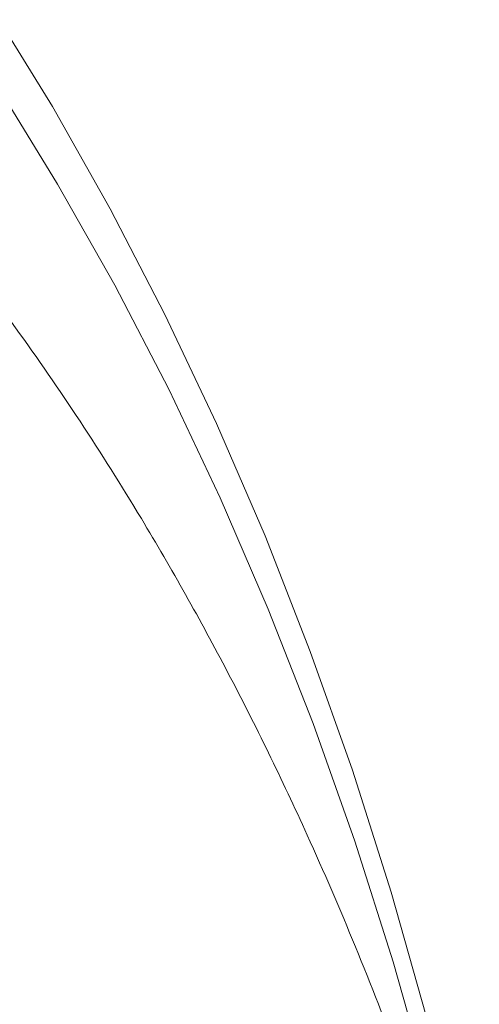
# Model space of a CAD drawing. Header units: millimetres. Extents: x 5 to 415, y 5 to 292.
# Tile 401 of 415: x 380.99 to 383.26, y 145.32 to 150.17. Entities that reach past the tile are written whole.
import ezdxf

# ---------------------------------------------------------------- set-up
doc = ezdxf.new("R2010")
doc.units = ezdxf.units.MM

msp = doc.modelspace()

# ---------------------------------------------------------------- linework, layer by layer
at = {"color": 7, "linetype": 'Continuous', "lineweight": 15, "flags": 128}
for points in [[(378.75132, 152.74856), (379.13676, 152.37501), (379.50856, 151.98215), (379.86645, 151.57023), (380.21021, 151.13954), (380.53958, 150.69038), (380.85435, 150.22304), (381.1543, 149.73786), (381.43922, 149.23516), (381.70892, 148.71529), (381.96322, 148.1786), (382.20193, 147.62547), (382.4249, 147.05626), (382.63197, 146.47138), (382.823, 145.87123), (382.99787, 145.2562)], [(383.0059, 144.91826), (382.83271, 145.52739), (382.64351, 146.1218), (382.43842, 146.70108), (382.21759, 147.26483), (381.98116, 147.81266), (381.7293, 148.34421), (381.46219, 148.8591), (381.17999, 149.35698), (380.88292, 149.83752), (380.57116, 150.30038), (380.24494, 150.74524), (379.90448, 151.17181), (379.55001, 151.57978), (379.18177, 151.96888), (378.80003, 152.33884), (378.40503, 152.68942)]]:
    msp.add_lwpolyline(points, dxfattribs=at)
at = {"color": 7, "linetype": 'Continuous', "lineweight": 15}
msp.add_open_spline([(337.1525, 109.53078), (337.15427, 109.71691), (337.15782, 110.08917), (337.17747, 110.71739), (337.21217, 111.41547), (337.26767, 112.18588), (337.34044, 112.96494), (337.4307, 113.75235), (337.5384, 114.54767), (337.66333, 115.34956), (337.80535, 116.15714), (337.96431, 116.96951), (338.13998, 117.78533), (338.33222, 118.60415), (338.54079, 119.42547), (338.76572, 120.24945), (339.00689, 121.0755), (339.26408, 121.90301), (339.53709, 122.73136), (339.82578, 123.55995), (340.12988, 124.38817), (340.44918, 125.21541), (340.78347, 126.04106), (341.13248, 126.86452), (341.49628, 127.68595), (341.8748, 128.50487), (342.26783, 129.32081), (342.67472, 130.13242), (343.095, 130.93882), (343.5282, 131.7391), (343.97365, 132.53193), (344.43107, 133.31686), (344.90014, 134.09351), (345.38095, 134.86202), (345.87318, 135.6218), (346.37643, 136.3723), (346.89033, 137.11297), (347.41452, 137.84325), (347.94859, 138.5626), (348.49214, 139.27049), (349.0448, 139.96639), (349.60613, 140.64979), (350.17624, 141.32083), (350.7549, 141.97902), (351.34178, 142.62396), (351.93589, 143.2546), (352.53656, 143.87024), (353.14313, 144.47018), (353.75458, 145.0534), (354.37058, 145.61959), (354.99072, 146.16859), (355.61513, 146.70049), (356.24336, 147.21488), (356.87493, 147.71141), (357.50937, 148.1897), (358.14622, 148.64938), (358.785, 149.09014), (359.42525, 149.51164), (360.06648, 149.91355), (360.70822, 150.2956), (361.34999, 150.65748), (361.99133, 150.99882), (362.63174, 151.3194), (363.21859, 151.59454), (363.75188, 151.8296), (364.2319, 152.02954), (364.71043, 152.21722), (365.2388, 152.41147), (365.81605, 152.60708), (366.44084, 152.79812), (367.06138, 152.96706), (367.6772, 153.11372), (368.28785, 153.23805), (368.89287, 153.33996), (369.4918, 153.41931), (370.0842, 153.4761), (370.66964, 153.51028), (371.24765, 153.52178), (371.81783, 153.51064), (372.37974, 153.47688), (372.93295, 153.42045), (373.47706, 153.34146), (373.96803, 153.24826), (374.40805, 153.14683), (374.79936, 153.04254), (375.18469, 152.92555), (375.60483, 152.78188), (376.05703, 152.60635), (376.538, 152.39326), (377.00719, 152.15838), (377.4642, 151.90182), (377.90871, 151.62379), (378.34036, 151.32446), (378.75876, 151.00397), (379.16366, 150.66264), (379.55474, 150.30072), (379.93168, 149.91844), (380.29422, 149.51613), (380.6421, 149.09409), (380.97501, 148.6526), (381.29273, 148.19204), (381.57036, 147.75187), (381.8118, 147.33732), (382.02067, 146.95285), (382.22045, 146.55825), (382.43159, 146.10994), (382.65028, 145.60409), (382.87162, 145.03619), (383.07596, 144.45784), (383.19756, 144.06065), (383.25761, 143.8645)], degree=3, knots=[0, 0, 0, 0, 0.0071645, 0.014329, 0.0238889, 0.0334505, 0.0430104, 0.0525968, 0.0621904, 0.0717876, 0.0813847, 0.0909783, 0.1005648, 0.1101246, 0.1196862, 0.1292461, 0.138806, 0.1483676, 0.1579275, 0.1674873, 0.1770489, 0.1866088, 0.1961687, 0.2057303, 0.2152901, 0.2248766, 0.2344702, 0.2440674, 0.2536645, 0.2632581, 0.2728446, 0.2824045, 0.2919662, 0.3015261, 0.3110861, 0.3206478, 0.3302077, 0.3397677, 0.3493294, 0.3588893, 0.3684493, 0.378011, 0.3875709, 0.3971578, 0.4067517, 0.4163493, 0.4259468, 0.4355408, 0.4451276, 0.4546875, 0.4642492, 0.4738092, 0.4833691, 0.4929309, 0.5024908, 0.5120508, 0.5216125, 0.5311724, 0.5407324, 0.5502941, 0.5598541, 0.5694141, 0.5789759, 0.5885359, 0.5957546, 0.6029747, 0.6101949, 0.6174135, 0.6269735, 0.6365354, 0.6460954, 0.6556554, 0.6652172, 0.6747773, 0.6843373, 0.6938991, 0.7034592, 0.7130192, 0.722581, 0.732141, 0.7417011, 0.7512629, 0.7608229, 0.7680415, 0.7752617, 0.7824819, 0.7897005, 0.7992605, 0.8088223, 0.8183824, 0.8279425, 0.8375043, 0.8470644, 0.8566245, 0.8661864, 0.8757466, 0.8853067, 0.8948686, 0.9044287, 0.9139888, 0.9235508, 0.9331109, 0.94033, 0.9475507, 0.9547713, 0.9619905, 0.9715506, 0.9811125, 0.9906726, 1, 1, 1, 1], dxfattribs=at)

doc.saveas('drawing.dxf')
